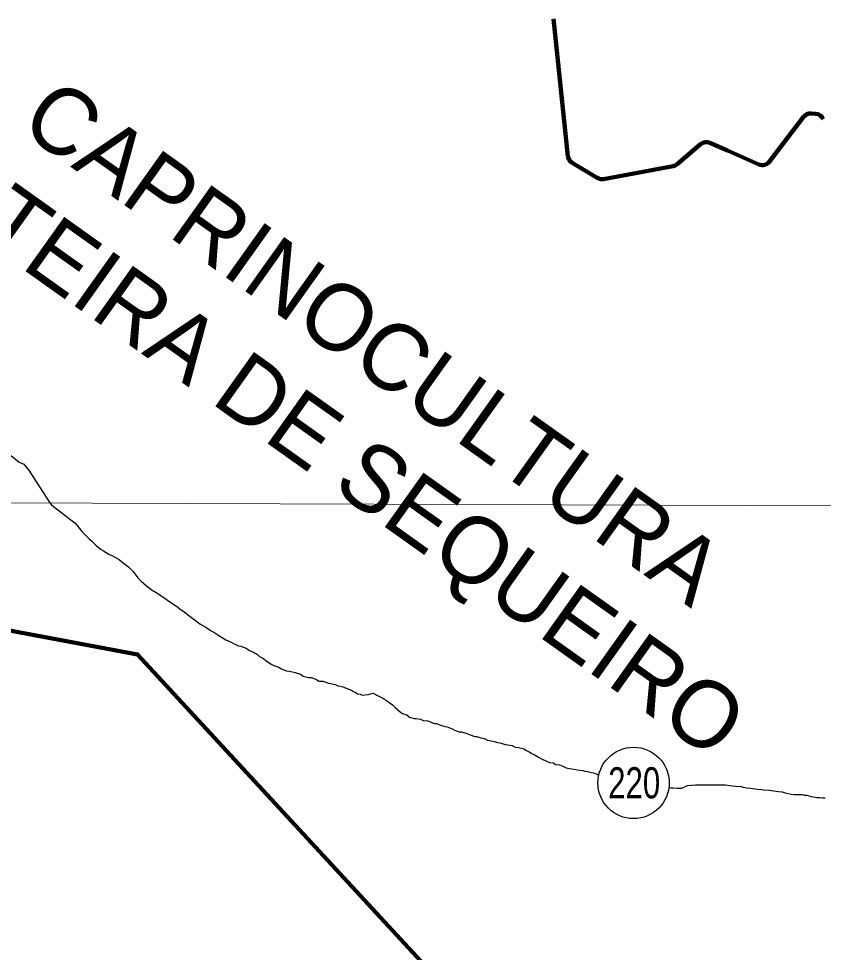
# Model space of a CAD drawing. Extents: x -1643653 to 4543381, y 1624270 to 13878484.
# Drawn here: x 652157 to 661208, y 8944499 to 8955000 of the extents above; entities that cross this region are included whole.
import ezdxf
from ezdxf.enums import TextEntityAlignment as Align

# ---------------------------------------------------------------- set-up
doc = ezdxf.new("R2010")
doc.units = 0
doc.header["$LTSCALE"] = 200
for name, color, linetype, lineweight in [('1', 7, 'Continuous', 13), ('12', 7, 'Continuous', 25), ('26', 7, 'Continuous', 106), ('28', 7, 'Continuous', 53), ('48', 7, 'Continuous', 25), ('60', 7, 'Continuous', 13), ('61', 7, 'Continuous', 90), ('9', 7, 'Continuous', 90)]:
    doc.layers.add(name, color=color, linetype=linetype, lineweight=lineweight)
doc.layers.add('42', color=7, linetype='Continuous')

msp = doc.modelspace()

# ---------------------------------------------------------------- linework, layer by layer
at = {"layer": '1'}
msp.add_line((565315.3, 8949866.8), (791497.7, 8949052.2), dxfattribs=at)
at = {"layer": '12'}
for points in [[(652015.9, 8950156.6), (652017.2, 8950142.2), (652048.2, 8950106.5), (652073.3, 8950084.6), (652100.6, 8950064.8), (652145.1, 8950025.5), (652162.5, 8950012.1), (652213.7, 8949988.4), (652275.7, 8949914.2), (652507.9, 8949552.8)], [(652507.9, 8949552.8), (652526.9, 8949530.3), (652569.2, 8949497.5), (652626.3, 8949452.1), (652693.5, 8949399.1), (652728.3, 8949373.8), (652790.5, 8949328.3), (652815.3, 8949300.6), (652867.3, 8949232.7), (652894.6, 8949204.9), (652949.2, 8949149.5), (652979, 8949124.3), (653033.6, 8949071.3), (653085.8, 8949030.9), (653110.7, 8949013.2), (653173, 8948977.8), (653212.8, 8948957.5), (653287.6, 8948916.9), (653314.9, 8948894.2), (653367.1, 8948853.8), (653392, 8948833.6), (653441.6, 8948785.7)], [(653441.6, 8948785.7), (653498.6, 8948710.3), (653535.8, 8948672.5), (653595.5, 8948622), (653660.1, 8948571.5), (653702.4, 8948546.2), (653779.6, 8948498.1), (653804.4, 8948477.9), (653859.2, 8948442.5), (653889.1, 8948422.3), (653946.3, 8948381.8), (653971.1, 8948361.6), (654018.4, 8948328.8), (654070.6, 8948288.4), (654100.4, 8948263.2), (654160.1, 8948220.2), (654195, 8948194.9), (654262.2, 8948156.9), (654284.6, 8948141.8), (654324.4, 8948114), (654351.8, 8948098.8), (654409.1, 8948063.3), (654458.8, 8948030.5), (654488.7, 8948015.2), (654548.5, 8947987.3), (654573.4, 8947972.1), (654628.3, 8947946.7), (654655.7, 8947941.5), (654718.1, 8947918.6), (654752.9, 8947893.3), (654800.3, 8947875.5), (654842.6, 8947850.2), (654867.5, 8947825), (654909.8, 8947804.7), (654937.1, 8947779.4), (654999.3, 8947739), (655026.8, 8947723.8), (655084.1, 8947705.9), (655111.5, 8947685.7), (655168.9, 8947665.2), (655203.9, 8947662.5), (655268.8, 8947647.1), (655328.6, 8947626.6), (655358.5, 8947606.4), (655415.9, 8947588.5), (655445.9, 8947588.3), (655505.8, 8947565.4), (655533.2, 8947550.2), (655578.2, 8947547.4), (655600.6, 8947539.7), (655640.5, 8947524.4), (655668, 8947521.8), (655698, 8947514), (655720.4, 8947511.4), (655747.8, 8947496.2), (655772.8, 8947493.5), (655802.8, 8947483.3), (655835.2, 8947473.1), (655860.1, 8947462.9), (655892.6, 8947450.2), (655915, 8947435), (655942.4, 8947424.8), (655969.7, 8947404.6), (655997.2, 8947401.9), (656019.7, 8947391.7), (656089.8, 8947398.8)], [(656089.8, 8947398.8), (656144.9, 8947413.4), (656177.2, 8947393.2), (656259.5, 8947355.1), (656294.3, 8947332.3), (656364, 8947281.8), (656393.8, 8947254.1), (656450.9, 8947201.1), (656475.8, 8947185.9), (656523.2, 8947168.1), (656553, 8947145.4), (656602.9, 8947127.5), (656627.9, 8947127.3), (656675.4, 8947119.5), (656705.3, 8947104.3), (656757.8, 8947101.5), (656780.2, 8947093.8), (656830.1, 8947073.4), (656857.6, 8947070.8), (656907.5, 8947055.4), (656952.4, 8947040.1), (656977.4, 8947034.9), (657032.2, 8947012), (657059.6, 8946996.8), (657112, 8946978.9), (657137, 8946978.8), (657199.4, 8946960.8), (657234.3, 8946943.1), (657289.2, 8946927.7), (657311.7, 8946927.6), (657356.6, 8946912.2), (657391.6, 8946904.5), (657431.4, 8946884.2), (657466.4, 8946879), (657506.4, 8946871.2), (657546.3, 8946858.4), (657586.2, 8946850.6), (657631.1, 8946835.3), (657656.1, 8946832.6), (657708.6, 8946824.8), (657741, 8946807.1), (657781, 8946801.8), (657808.4, 8946794.1), (657840.9, 8946788.9), (657868.2, 8946768.7), (657898.1, 8946753.4), (657930.5, 8946735.7), (657965.4, 8946717.9), (658005.2, 8946692.6), (658045.1, 8946672.3), (658085, 8946652.1), (658129.8, 8946634.2), (658172.3, 8946628.9), (658194.7, 8946611.3), (658242.2, 8946608.4), (658277.1, 8946590.7), (658314.5, 8946572.9), (658354.4, 8946567.7), (658406.9, 8946559.8), (658439.3, 8946552.1), (658501.8, 8946544.2), (658524.3, 8946536.5), (658556.7, 8946531.3), (658581.7, 8946523.6), (658624.1, 8946515.8), (658678.1, 8946495.9)], [(659477.7, 8946351.3), (659498.3, 8946349.8), (659518.3, 8946349.7), (659563.3, 8946346.8), (659585.8, 8946346.7), (659618.3, 8946346.5), (659678.6, 8946376.1)], [(659678.6, 8946376.1), (659768.6, 8946383.1), (659803.7, 8946382.8), (659828.7, 8946382.7), (659886.2, 8946382.3), (659911.2, 8946382.1), (659968.7, 8946381.7), (660001.2, 8946381.5), (660073.8, 8946381), (660108.8, 8946380.8), (660178.7, 8946372.8), (660218.7, 8946367.6), (660283.7, 8946362.1), (660306.2, 8946354.5), (660346.1, 8946349.2), (660388.6, 8946343.9), (660441.1, 8946336), (660463.6, 8946333.4), (660511.1, 8946330.6), (660536.1, 8946327.9), (660598.5, 8946322.5), (660626, 8946319.8), (660678.5, 8946311.9), (660703.5, 8946309.3), (660746, 8946304), (660778.4, 8946293.8), (660813.4, 8946286), (660845.8, 8946278.3), (660880.8, 8946275.6), (660913.3, 8946275.3), (660940.8, 8946272.7), (660970.8, 8946272.4), (660993.3, 8946267.3), (661020.8, 8946264.6), (661045.8, 8946259.4), (661070.7, 8946251.8), (661098.2, 8946246.6), (661133.2, 8946241.3), (661165.7, 8946238.6), (661193.2, 8946235.9), (661228.2, 8946235.7)]]:
    msp.add_lwpolyline(points, dxfattribs=at)
at = {"layer": '26'}
msp.add_lwpolyline([(645793.1, 8949290.9), (653495.4, 8947850), (659002.1, 8941889), (662654, 8939737.7), (668185.2, 8933928.8)], dxfattribs=at)
at = {"layer": '28'}
msp.add_lwpolyline([(645793.1, 8949290.9), (653495.4, 8947850), (659002.1, 8941889), (661559, 8940382.7), (661583.1, 8940454)], dxfattribs=at)
at = {"layer": '48'}
msp.add_circle((659073.8, 8946403.8), 401.3, dxfattribs=at)
at = {"layer": '60', "lineweight": 25}
msp.add_spline([(814781, 9009175.5), (814787.2, 9009173.4), (814796.9, 9009173.4), (814799.4, 9009172.4), (814805.1, 9009174.5), (814805.6, 9009176.5), (814811.7, 9009179.5), (814811.7, 9009179.5), (814801.5, 9009181), (814790.7, 9009181.5), (814784.1, 9009183.1), (814777.4, 9009185.1), (814778.4, 9009175.5)], degree=3, dxfattribs=at)
at = {"layer": '61'}
for p, q in [((658174.2, 8955000.1), (658335.6, 8953454.2)), ((658174.2, 8955000.1), (658335.6, 8953454.2)), ((661070, 8953933.4), (661120.2, 8953931)), ((661070, 8953933.4), (661120.2, 8953931)), ((660603, 8953392.6), (660985.6, 8953894.2)), ((660603, 8953392.6), (660985.6, 8953894.2)), ((659563.7, 8953363.9), (659827.5, 8953588.3)), ((659563.7, 8953363.9), (659827.5, 8953588.3)), ((659932.5, 8953603.7), (660129, 8953517.3)), ((659932.5, 8953603.7), (660129, 8953517.3)), ((660129, 8953517.3), (660483.3, 8953361.7)), ((660129, 8953517.3), (660483.3, 8953361.7)), ((658383.3, 8953379), (658664.8, 8953208.8)), ((658383.3, 8953379), (658664.8, 8953208.8)), ((658734.9, 8953196), (659517.2, 8953341.8)), ((658734.9, 8953196), (659517.2, 8953341.8))]:
    msp.add_line(p, q, dxfattribs=at)
for centre, start, end in [((661065.1, 8953833.6), 87.18445, 142.66341), ((661065.1, 8953833.6), 87.18445, 142.66341), ((661115.2, 8953831.1), 21.85804, 87.18445), ((661115.2, 8953831.1), 21.85804, 87.18445), ((659892.3, 8953512.1), 66.28693, 130.37851), ((659892.3, 8953512.1), 66.28693, 130.37851), ((658435.1, 8953464.6), 185.96156, 238.82816), ((658435.1, 8953464.6), 185.96156, 238.82816), ((659498.9, 8953440.1), 280.55691, 310.37851), ((659498.9, 8953440.1), 280.55691, 310.37851), ((660523.5, 8953453.3), 246.28693, 322.66341), ((660523.5, 8953453.3), 246.28693, 322.66341), ((658716.6, 8953294.3), 238.82816, 280.55691), ((658716.6, 8953294.3), 238.82816, 280.55691)]:
    msp.add_arc(centre, 100, start, end, dxfattribs=at)
at = {"layer": '9'}
msp.add_lwpolyline([(645793.1, 8949290.9), (653495.4, 8947850), (659002.1, 8941889), (662654, 8939737.7), (668185.2, 8933928.8)], dxfattribs=at)
msp.add_spline([(637260.6, 8972975.8), (641524.5, 8971056.2), (652526.1, 8965412.7), (653164.3, 8965062.8), (670790.5, 8953770.1), (686194, 8943929.9), (696283.3, 8937647.1)], degree=3, dxfattribs=at)

# ---------------------------------------------------------------- texts
at = {"layer": '42'}
for s, p in [('CAPRINOCULTURA', (655934.5, 8951060)), ('LEITEIRA DE SEQUEIRO', (655209.6, 8950041.7))]:
    msp.add_text(s, height=750, rotation=324.553, dxfattribs=at).set_placement(p, align=Align.CENTER)
at = {"layer": '48', "width": 0.75}
msp.add_text('220', height=350, dxfattribs=at).set_placement((659080.5, 8946230.4), align=Align.CENTER)

doc.saveas('drawing.dxf')
